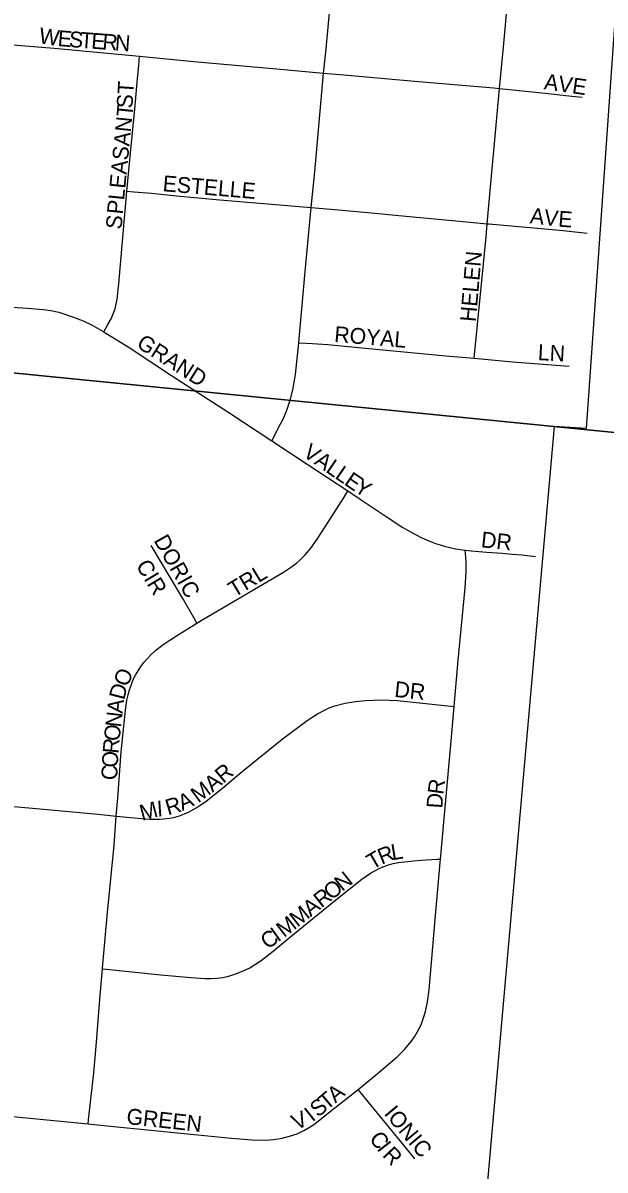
# Model space of a CAD drawing. Extents: x 1410790 to 1770854, y 566777 to 831614.
# Drawn here: x 1565214 to 1567049, y 682819 to 686433 of the extents above; entities that cross this region are included whole.
import ezdxf

# ---------------------------------------------------------------- set-up
doc = ezdxf.new("R2010")
doc.units = 0
for name, color, linetype in [('GM_X_City_Street', 7, 'Continuous'), ('GM_X_City_Street_Text', 7, 'Continuous'), ('GM_X_Corporation', 7, 'Continuous'), ('GM_X_Section', 7, 'Continuous')]:
    doc.layers.add(name, color=color, linetype=linetype)

msp = doc.modelspace()

# ---------------------------------------------------------------- linework, layer by layer
at = {"layer": 'GM_X_City_Street'}
for points in [[(1566162.1, 686275.2), (1566168.5, 686341.3), (1566194.7, 686623.7), (1566212.7, 686803.2), (1566222.2, 686917.2), (1566227.2, 686964), (1566226.1, 686981.3), (1566221.6, 686998), (1566219.9, 687002.1)], [(1566716.7, 686226.7), (1566728.7, 686356.8), (1566742.8, 686508.9), (1566755.7, 686656), (1566774.2, 686849.2), (1566784.2, 686951.6)], [(1565158.6, 686366.6), (1565182.5, 686364.6), (1565312.7, 686353.4), (1565581.9, 686328.2)], [(1565542.2, 685903), (1565553.5, 686023.4), (1565567, 686161.8), (1565575.3, 686258), (1565579.2, 686298.8), (1565581.9, 686328.2)], [(1565581.9, 686328.2), (1565752.6, 686312.1), (1566013.3, 686288.5), (1566162.1, 686275.2)], [(1566122.5, 685851.4), (1566133.9, 685964.6), (1566162.1, 686275.2)], [(1566162.1, 686275.2), (1566225.3, 686269.5), (1566437.3, 686251.2), (1566698.1, 686228.4), (1566716.7, 686226.7)], [(1566677.6, 685800.5), (1566716.7, 686226.7)], [(1566716.7, 686226.7), (1566860.5, 686212.4), (1566944.1, 686202.9), (1566976.4, 686199.1)], [(1565469, 685460), (1565482.3, 685482.9), (1565492.7, 685501), (1565504.7, 685531.9), (1565511.1, 685563.2), (1565516.9, 685611.3), (1565529.1, 685757), (1565537.2, 685854.3), (1565542.2, 685903)], [(1565542.2, 685903), (1565564.2, 685901.6), (1565619.2, 685896.5), (1565698.3, 685888.8), (1565835.1, 685875.8), (1566122.5, 685851.4)], [(1566083.4, 685425.5), (1566083.5, 685426.8), (1566103.5, 685650.1), (1566122.5, 685851.4)], [(1566122.5, 685851.4), (1566208.5, 685844.6), (1566322.9, 685833.5), (1566421, 685824.5), (1566568.2, 685811.1), (1566677.6, 685800.5)], [(1566636.4, 685376.7), (1566637.4, 685387.4), (1566673.8, 685758.8), (1566677.6, 685800.5)], [(1566677.6, 685800.5), (1566682.7, 685800.1), (1566813, 685788.8), (1566917.5, 685779.3), (1566993, 685771.3)], [(1565103.7, 685539.7), (1565179.1, 685537.6), (1565229, 685534.6), (1565277.9, 685530.4), (1565302.4, 685526.7), (1565327.1, 685521.5), (1565373.4, 685506.4), (1565404.2, 685495.1), (1565432.6, 685480.7), (1565469, 685460)], [(1565469, 685460), (1565476, 685456), (1565545.4, 685412.6), (1565682.2, 685322.3), (1565862.7, 685206), (1565998.7, 685116.7)], [(1565998.7, 685116.7), (1566025.1, 685167.5), (1566032.9, 685182.4), (1566045.9, 685213.1), (1566056.5, 685244.6), (1566064.5, 685276.8), (1566072.9, 685325.7), (1566083.4, 685425.5)], [(1566083.4, 685425.5), (1566126.5, 685422.9), (1566175.4, 685419.9), (1566272.4, 685410.4), (1566547.4, 685384.7), (1566636.4, 685376.7)], [(1566636.4, 685376.7), (1566757.8, 685365.4), (1566936, 685352.1)], [(1565998.7, 685116.7), (1566110.5, 685043.2), (1566238, 684958.5)], [(1565762.4, 684542), (1565781.3, 684553.5), (1565907.9, 684628.3), (1566035.9, 684703), (1566060.6, 684719.4), (1566076, 684730.6), (1566088.4, 684741.2), (1566104, 684756.8), (1566121.8, 684778), (1566141.4, 684806.2), (1566167, 684845.3), (1566226.4, 684939.5), (1566238, 684958.5)], [(1566238, 684958.5), (1566273.9, 684934.7), (1566356, 684880.1), (1566411.8, 684843.6), (1566426, 684835.3), (1566451.7, 684821), (1566471.9, 684811.2), (1566486.5, 684804.8), (1566499, 684799.3), (1566514.6, 684793.2), (1566529.4, 684788.5), (1566545.8, 684783.6), (1566577.8, 684776.1), (1566608.5, 684771.9)], [(1565762.4, 684542), (1565754.7, 684555.1), (1565718, 684619.7), (1565618.4, 684786.6)], [(1566573, 684279), (1566586.5, 684424.9), (1566607.9, 684653.4), (1566611.3, 684704.7), (1566611.3, 684736.3), (1566609.5, 684761), (1566608.5, 684771.9)], [(1566608.5, 684771.9), (1566627.1, 684770.2), (1566675.9, 684766.1), (1566724.3, 684762.4), (1566756.4, 684759.8), (1566786.8, 684756.8), (1566830.2, 684752.4)], [(1565508.5, 683934.2), (1565512.9, 683991.2), (1565523.7, 684137), (1565537.5, 684267.4), (1565541.8, 684299.8), (1565545.5, 684315.8), (1565550.4, 684331.4), (1565555.9, 684349.2), (1565561.9, 684364), (1565568.9, 684377.9), (1565577.1, 684392.2), (1565585.8, 684405.2), (1565596.6, 684418.7), (1565607.1, 684430.4), (1565617.5, 684442.1), (1565631.8, 684455.6), (1565656.1, 684474.6), (1565697.8, 684502.4), (1565762.4, 684542)], [(1565508.5, 683934.2), (1565564.6, 683928.3), (1565613.2, 683924.7), (1565645.3, 683924.5), (1565677.2, 683927.7), (1565692.9, 683930.8), (1565708.2, 683935.2), (1565723.1, 683940.8), (1565737.7, 683947.4), (1565765.6, 683963.2), (1565792.1, 683981.6), (1565842.9, 684022.3), (1565905.1, 684074.5), (1566031.6, 684176.5), (1566110.3, 684234.9), (1566142.4, 684256.2), (1566166.5, 684268.9), (1566181.7, 684275.9), (1566197.5, 684281.5), (1566229.5, 684289.7), (1566262.1, 684295.4), (1566294.9, 684298.6), (1566344.2, 684299.9), (1566393.5, 684297.8), (1566475, 684290.1), (1566523.5, 684284.1), (1566573, 684279)], [(1566530.5, 683798.5), (1566546.7, 683984.1), (1566561.9, 684147.3), (1566573, 684279)], [(1565053.8, 683975.3), (1565065.4, 683974.4), (1565125.6, 683969.8), (1565255.8, 683957.8), (1565451, 683940), (1565508.5, 683934.2)], [(1565465, 683452.8), (1565466.4, 683467.3), (1565481.1, 683630.6), (1565501.6, 683842.7), (1565508.5, 683934.2)], [(1565465, 683452.8), (1565476.7, 683451.5), (1565649.1, 683434.2), (1565743.9, 683425.3), (1565788.8, 683422.7), (1565807.7, 683422.7), (1565826.3, 683423.8), (1565842.9, 683425.7), (1565859.2, 683429), (1565875.3, 683433.6), (1565891, 683439.2), (1565908.5, 683446), (1565928.9, 683455.5), (1565964.7, 683478.8), (1566002.7, 683508.9), (1566053.5, 683550), (1566205.5, 683674), (1566282.2, 683735.8), (1566310.1, 683754.7), (1566336.9, 683768.6), (1566351.4, 683775.2), (1566366.4, 683780.7), (1566381.7, 683784.9), (1566397.5, 683787.9), (1566445.9, 683793.2), (1566468.1, 683795.2), (1566519.8, 683797.9), (1566530.5, 683798.5)], [(1566271.1, 683073), (1566331.1, 683121.9), (1566393.4, 683175.9), (1566417.3, 683199), (1566438.6, 683224.7), (1566448.1, 683238.4), (1566456.6, 683252.8), (1566469.1, 683275.9), (1566477.1, 683298.4), (1566483.3, 683318), (1566489.5, 683348.9), (1566494.4, 683386.6), (1566513.9, 683608.5), (1566529.6, 683788.2), (1566530.5, 683798.5)], [(1565420, 682964.3), (1565421.3, 682976.8), (1565437.4, 683124.8), (1565446.1, 683222.2), (1565457.3, 683369.4), (1565465, 683452.8)], [(1565420, 682964.3), (1565447.8, 682961.6), (1565870.9, 682918.8), (1565936.5, 682914.2), (1565977.9, 682913.4), (1566005.2, 682915.3), (1566031.1, 682919.6), (1566054, 682925.2), (1566078.1, 682933.2), (1566099.8, 682943.1), (1566119.2, 682954.8), (1566134.4, 682964.8), (1566182.7, 683003.1), (1566271.1, 683073)], [(1566449.4, 682853.9), (1566418.7, 682892.4), (1566312.8, 683021.4), (1566271.1, 683073)], [(1564970.2, 683008.4), (1564983.3, 683007.5), (1565024.5, 683004.4), (1565203.5, 682985.7), (1565420, 682964.3)]]:
    msp.add_lwpolyline(points, dxfattribs=at)
at = {"layer": 'GM_X_Corporation'}
msp.add_lwpolyline([(1567113.3, 686920.2), (1566989.3, 685155.8), (1566888.9, 685161.8), (1566562.7, 681475)], dxfattribs=at)
at = {"layer": 'GM_X_Section'}
for points in [[(1565558.1, 690607), (1570902.9, 690112), (1570366.9, 684817.2), (1565148.5, 685333.7), (1565032.7, 685345.6)], [(1570366.9, 684817.2), (1570438.7, 684810.1), (1569973.9, 679696.7), (1564673.5, 680210.6), (1565148.5, 685333.7)]]:
    msp.add_lwpolyline(points, close=True, dxfattribs=at)

# ---------------------------------------------------------------- texts
at = {"layer": 'GM_X_City_Street_Text'}
for s, rotation, p in [('W', 351.5133, (1565262.4, 686369.6)), ('E', 355.1011, (1565322.3, 686360.8)), ('S', 355.7543, (1565358, 686357.7)), ('T', 355.7595, (1565393.2, 686355.1)), ('E', 355.7595, (1565428.2, 686352.5)), ('R', 355.7659, (1565463.3, 686349.9)), ('N', 355.7644, (1565502.8, 686347)), ('AVE', 351.8704, (1566854.7, 686224.5)), ('ST', 86.4122, (1565559.2, 686163)), ('PLEASANT', 84.3684, (1565528.4, 685828.7)), ('ESTELLE', 355.155, (1565653.3, 685903.3)), ('S', 82.88, (1565524.1, 685780.7)), ('A', 353.3304, (1566810.6, 685802.1)), ('V', 353.3447, (1566854.3, 685797)), ('E', 355.7101, (1566900.2, 685791.7)), ('HELEN', 85.0329, (1566641.6, 685490)), ('ROYAL', 355.2345, (1566194.2, 685428.2)), ('GRAND', 327.6186, (1565569.2, 685413.5)), ('LN', 356.989, (1566836.3, 685371)), ('V', 325.5523, (1566093.2, 685070.1)), ('A', 325.5309, (1566129.5, 685045.2)), ('L', 325.5418, (1566165.7, 685020.3)), ('L', 325.5594, (1566194.8, 685000.4)), ('E', 325.5407, (1566223.8, 684980.5)), ('Y', 328.1083, (1566254.9, 684959.2)), ('DORIC', 299.5773, (1565625.2, 684803)), ('DR', 353.9946, (1566656.4, 684781.3)), ('CIR', 300.9573, (1565568.9, 684723.8)), ('TRL', 31.3305, (1565880.6, 684621.7)), ('O', 67.196, (1565543.5, 684338.6)), ('D', 75.2826, (1565533, 684297.8)), ('DR', 353.9946, (1566383.5, 684309.9)), ('A', 83.4727, (1565528.3, 684255.9)), ('N', 83.4727, (1565523.3, 684212.2)), ('O', 83.6489, (1565518.4, 684168.5)), ('R', 84.9419, (1565515, 684129.4)), ('O', 87.0044, (1565512.7, 684085.9)), ('C', 87.2304, (1565510.8, 684046.4)), ('R', 40.041, (1565845.4, 684035.5)), ('A', 40.0059, (1565811.7, 684007.2)), ('M', 36.5432, (1565766.7, 683973.7)), ('R', 81.9351, (1566538.8, 684000)), ('I', 4.1573, (1565638.1, 683932.2)), ('R', 16.6195, (1565671.7, 683935.9)), ('A', 24.1431, (1565716.4, 683949.8)), ('D', 86.1939, (1566536, 683957.1)), ('M', 15.1673, (1565589.7, 683918.8)), ('R', 22.2705, (1566344.8, 683780.5)), ('L', 9.5791, (1566378.6, 683794.7)), ('T', 30.2938, (1566316, 683763.6)), ('O', 38.5223, (1566186.3, 683667.2)), ('N', 38.5223, (1566220.7, 683694.6)), ('R', 38.5189, (1566155.3, 683642.6)), ('A', 38.5223, (1566120.9, 683615.2)), ('M', 38.507, (1566079.6, 683582.3)), ('M', 37.6613, (1566037.2, 683549.5)), ('C', 35.6068, (1565985.5, 683512.4)), ('I', 35.7627, (1566017.8, 683535.6)), ('A', 39.8063, (1566198.9, 683028.1)), ('S', 39.3244, (1566144.3, 682983)), ('T', 39.8017, (1566171.9, 683005.6)), ('GREEN', 353.7978, (1565538.8, 682964.1)), ('V', 25.1476, (1566075.8, 682943.4)), ('I', 38.315, (1566126.3, 682968.7)), ('IONIC', 309.8024, (1566350.2, 682996)), ('C', 306.9112, (1566303.7, 682917.6)), ('I', 307.8421, (1566328, 682885.3)), ('R', 313.5098, (1566345.1, 682863.8))]:
    msp.add_text(s, height=50, rotation=rotation, dxfattribs=at).set_placement(p)

doc.saveas('drawing.dxf')
